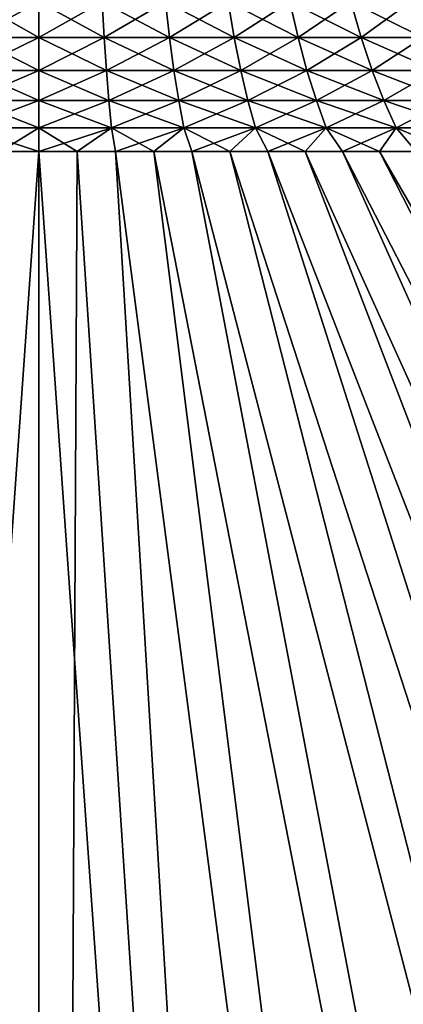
# Model space of a CAD drawing. Header units: millimetres. Extents: x -298 to 740, y 1361 to 2368.
# Tile 393 of 656: x -175 to -172, y 1415 to 1422. Entities that reach past the tile are written whole.
import ezdxf

# ---------------------------------------------------------------- set-up
doc = ezdxf.new("R2010")
doc.units = ezdxf.units.MM
doc.header["$LTSCALE"] = 33.374815
for name, color, linetype in [('164', 7, 'CONTINUOUS'), ('165', 7, 'CONTINUOUS'), ('178', 7, 'CONTINUOUS'), ('179', 7, 'CONTINUOUS')]:
    doc.layers.add(name, color=color, linetype=linetype)

msp = doc.modelspace()

# ---------------------------------------------------------------- linework, layer by layer
at = {"layer": '164', "color": 7, "linetype": 'CONTINUOUS'}
for points in [[(-174.9696, 1361.5927, 123.2044), (-175.2707, 1421.345, 9.3883), (-179.1759, 1361.5927, 123.1326), (-174.9696, 1361.5927, 123.2044)], [(-174.9696, 1421.345, 9.3931), (-175.2707, 1421.345, 9.3883), (-174.9696, 1361.5927, 123.2044), (-174.9696, 1421.345, 9.3931)], [(-174.6685, 1421.345, 9.3883), (-174.9696, 1421.345, 9.3931), (-170.7633, 1361.5927, 123.1326), (-174.6685, 1421.345, 9.3883)], [(-170.7633, 1361.5927, 123.1326), (-174.9696, 1421.345, 9.3931), (-174.9696, 1361.5927, 123.2044), (-170.7633, 1361.5927, 123.1326)], [(-174.3678, 1421.345, 9.3738), (-174.6685, 1421.345, 9.3883), (-170.7633, 1361.5927, 123.1326), (-174.3678, 1421.345, 9.3738)], [(-174.0677, 1421.345, 9.3497), (-174.3678, 1421.345, 9.3738), (-166.5618, 1361.5927, 122.9172), (-174.0677, 1421.345, 9.3497)], [(-166.5618, 1361.5927, 122.9172), (-174.3678, 1421.345, 9.3738), (-170.7633, 1361.5927, 123.1326), (-166.5618, 1361.5927, 122.9172)], [(-173.7684, 1421.345, 9.316), (-174.0677, 1421.345, 9.3497), (-162.3702, 1361.5927, 122.5585), (-173.7684, 1421.345, 9.316)], [(-162.3702, 1361.5927, 122.5585), (-174.0677, 1421.345, 9.3497), (-166.5618, 1361.5927, 122.9172), (-162.3702, 1361.5927, 122.5585)], [(-173.4705, 1421.345, 9.2727), (-173.7684, 1421.345, 9.316), (-158.1933, 1361.5927, 122.0569), (-173.4705, 1421.345, 9.2727)], [(-158.1933, 1361.5927, 122.0569), (-173.7684, 1421.345, 9.316), (-162.3702, 1361.5927, 122.5585), (-158.1933, 1361.5927, 122.0569)], [(-173.174, 1421.345, 9.2199), (-173.4705, 1421.345, 9.2727), (-154.0359, 1361.5927, 121.413), (-173.174, 1421.345, 9.2199)], [(-154.0359, 1361.5927, 121.413), (-173.4705, 1421.345, 9.2727), (-158.1933, 1361.5927, 122.0569), (-154.0359, 1361.5927, 121.413)], [(-172.8794, 1421.345, 9.1576), (-173.174, 1421.345, 9.2199), (-149.9029, 1361.5927, 120.6275), (-172.8794, 1421.345, 9.1576)], [(-149.9029, 1361.5927, 120.6275), (-173.174, 1421.345, 9.2199), (-154.0359, 1361.5927, 121.413), (-149.9029, 1361.5927, 120.6275)], [(-172.587, 1421.345, 9.0859), (-172.8794, 1421.345, 9.1576), (-145.7992, 1361.5927, 119.7014), (-172.587, 1421.345, 9.0859)], [(-145.7992, 1361.5927, 119.7014), (-172.8794, 1421.345, 9.1576), (-149.9029, 1361.5927, 120.6275), (-145.7992, 1361.5927, 119.7014)], [(-172.297, 1421.345, 9.0049), (-172.587, 1421.345, 9.0859), (-141.7294, 1361.5927, 118.6357), (-172.297, 1421.345, 9.0049)], [(-141.7294, 1361.5927, 118.6357), (-172.587, 1421.345, 9.0859), (-145.7992, 1361.5927, 119.7014), (-141.7294, 1361.5927, 118.6357)], [(-172.0098, 1421.345, 8.9146), (-172.297, 1421.345, 9.0049), (-137.6985, 1361.5927, 117.4317), (-172.0098, 1421.345, 8.9146)], [(-137.6985, 1361.5927, 117.4317), (-172.297, 1421.345, 9.0049), (-141.7294, 1361.5927, 118.6357), (-137.6985, 1361.5927, 117.4317)]]:
    msp.add_3dface(points, dxfattribs=at)
at = {"layer": '165', "color": 7, "linetype": 'CONTINUOUS'}
for points in [[(-175.2707, 1421.345, -9.3883), (-174.9696, 1421.345, -9.3931), (-179.1759, 1361.5927, -123.1326), (-175.2707, 1421.345, -9.3883)], [(-179.1759, 1361.5927, -123.1326), (-174.9696, 1421.345, -9.3931), (-174.9696, 1361.5927, -123.2044), (-179.1759, 1361.5927, -123.1326)], [(-174.9696, 1421.345, -9.3931), (-174.6685, 1421.345, -9.3883), (-174.9696, 1361.5927, -123.2044), (-174.9696, 1421.345, -9.3931)], [(-174.9696, 1361.5927, -123.2044), (-174.6685, 1421.345, -9.3883), (-170.7633, 1361.5927, -123.1326), (-174.9696, 1361.5927, -123.2044)], [(-174.6685, 1421.345, -9.3883), (-174.3678, 1421.345, -9.3738), (-170.7633, 1361.5927, -123.1326), (-174.6685, 1421.345, -9.3883)], [(-174.3678, 1421.345, -9.3738), (-174.0677, 1421.345, -9.3497), (-166.5618, 1361.5927, -122.9172), (-174.3678, 1421.345, -9.3738)], [(-170.7633, 1361.5927, -123.1326), (-174.3678, 1421.345, -9.3738), (-166.5618, 1361.5927, -122.9172), (-170.7633, 1361.5927, -123.1326)], [(-174.0677, 1421.345, -9.3497), (-173.7684, 1421.345, -9.316), (-162.3702, 1361.5927, -122.5585), (-174.0677, 1421.345, -9.3497)], [(-166.5618, 1361.5927, -122.9172), (-174.0677, 1421.345, -9.3497), (-162.3702, 1361.5927, -122.5585), (-166.5618, 1361.5927, -122.9172)], [(-173.7684, 1421.345, -9.316), (-173.4705, 1421.345, -9.2727), (-158.1933, 1361.5927, -122.0569), (-173.7684, 1421.345, -9.316)], [(-162.3702, 1361.5927, -122.5585), (-173.7684, 1421.345, -9.316), (-158.1933, 1361.5927, -122.0569), (-162.3702, 1361.5927, -122.5585)], [(-173.4705, 1421.345, -9.2727), (-173.174, 1421.345, -9.2199), (-154.0359, 1361.5927, -121.413), (-173.4705, 1421.345, -9.2727)], [(-158.1933, 1361.5927, -122.0569), (-173.4705, 1421.345, -9.2727), (-154.0359, 1361.5927, -121.413), (-158.1933, 1361.5927, -122.0569)], [(-173.174, 1421.345, -9.2199), (-172.8794, 1421.345, -9.1576), (-149.9029, 1361.5927, -120.6275), (-173.174, 1421.345, -9.2199)], [(-154.0359, 1361.5927, -121.413), (-173.174, 1421.345, -9.2199), (-149.9029, 1361.5927, -120.6275), (-154.0359, 1361.5927, -121.413)], [(-172.8794, 1421.345, -9.1576), (-172.587, 1421.345, -9.0859), (-145.7992, 1361.5927, -119.7014), (-172.8794, 1421.345, -9.1576)], [(-149.9029, 1361.5927, -120.6275), (-172.8794, 1421.345, -9.1576), (-145.7992, 1361.5927, -119.7014), (-149.9029, 1361.5927, -120.6275)], [(-172.587, 1421.345, -9.0859), (-172.297, 1421.345, -9.0049), (-141.7294, 1361.5927, -118.6357), (-172.587, 1421.345, -9.0859)], [(-145.7992, 1361.5927, -119.7014), (-172.587, 1421.345, -9.0859), (-141.7294, 1361.5927, -118.6357), (-145.7992, 1361.5927, -119.7014)], [(-172.297, 1421.345, -9.0049), (-172.0098, 1421.345, -8.9146), (-137.6985, 1361.5927, -117.4317), (-172.297, 1421.345, -9.0049)], [(-141.7294, 1361.5927, -118.6357), (-172.297, 1421.345, -9.0049), (-137.6985, 1361.5927, -117.4317), (-141.7294, 1361.5927, -118.6357)]]:
    msp.add_3dface(points, dxfattribs=at)
at = {"layer": '178', "color": 7, "linetype": 'CONTINUOUS'}
for points in [[(-175.4832, 1422.2384, 8.1637), (-174.9696, 1422.2384, 8.1798), (-175.467, 1422.5167, 7.9065), (-175.4832, 1422.2384, 8.1637)], [(-175.467, 1422.5167, 7.9065), (-174.9696, 1422.2384, 8.1798), (-174.9696, 1422.5167, 7.9221), (-175.467, 1422.5167, 7.9065)], [(-174.9696, 1422.2384, 8.1798), (-174.456, 1422.2384, 8.1637), (-174.9696, 1422.5167, 7.9221), (-174.9696, 1422.2384, 8.1798)], [(-174.9696, 1422.5167, 7.9221), (-174.456, 1422.2384, 8.1637), (-174.4722, 1422.5167, 7.9065), (-174.9696, 1422.5167, 7.9221)], [(-174.456, 1422.2384, 8.1637), (-173.9444, 1422.2384, 8.1153), (-174.4722, 1422.5167, 7.9065), (-174.456, 1422.2384, 8.1637)], [(-174.4722, 1422.5167, 7.9065), (-173.9444, 1422.2384, 8.1153), (-173.9767, 1422.5167, 7.8597), (-174.4722, 1422.5167, 7.9065)], [(-173.9444, 1422.2384, 8.1153), (-173.4369, 1422.2384, 8.0349), (-173.9767, 1422.5167, 7.8597), (-173.9444, 1422.2384, 8.1153)], [(-173.9767, 1422.5167, 7.8597), (-173.4369, 1422.2384, 8.0349), (-173.4851, 1422.5167, 7.7818), (-173.9767, 1422.5167, 7.8597)], [(-173.4369, 1422.2384, 8.0349), (-172.9354, 1422.2384, 7.9228), (-173.4851, 1422.5167, 7.7818), (-173.4369, 1422.2384, 8.0349)], [(-173.4851, 1422.5167, 7.7818), (-172.9354, 1422.2384, 7.9228), (-172.9995, 1422.5167, 7.6732), (-173.4851, 1422.5167, 7.7818)], [(-172.9354, 1422.2384, 7.9228), (-172.4419, 1422.2384, 7.7794), (-172.9995, 1422.5167, 7.6732), (-172.9354, 1422.2384, 7.9228)], [(-172.9995, 1422.5167, 7.6732), (-172.4419, 1422.2384, 7.7794), (-172.5215, 1422.5167, 7.5344), (-172.9995, 1422.5167, 7.6732)], [(-172.4419, 1422.2384, 7.7794), (-171.9584, 1422.2384, 7.6054), (-172.5215, 1422.5167, 7.5344), (-172.4419, 1422.2384, 7.7794)], [(-172.5215, 1422.5167, 7.5344), (-171.9584, 1422.2384, 7.6054), (-172.0533, 1422.5167, 7.3658), (-172.5215, 1422.5167, 7.5344)], [(-175.5007, 1421.9804, 8.4411), (-174.9696, 1421.9804, 8.4578), (-175.4832, 1422.2384, 8.1637), (-175.5007, 1421.9804, 8.4411)], [(-175.4832, 1422.2384, 8.1637), (-174.9696, 1421.9804, 8.4578), (-174.9696, 1422.2384, 8.1798), (-175.4832, 1422.2384, 8.1637)], [(-174.9696, 1421.9804, 8.4578), (-174.4385, 1421.9804, 8.4411), (-174.9696, 1422.2384, 8.1798), (-174.9696, 1421.9804, 8.4578)], [(-174.9696, 1422.2384, 8.1798), (-174.4385, 1421.9804, 8.4411), (-174.456, 1422.2384, 8.1637), (-174.9696, 1422.2384, 8.1798)], [(-174.4385, 1421.9804, 8.4411), (-173.9096, 1421.9804, 8.3911), (-174.456, 1422.2384, 8.1637), (-174.4385, 1421.9804, 8.4411)], [(-174.456, 1422.2384, 8.1637), (-173.9096, 1421.9804, 8.3911), (-173.9444, 1422.2384, 8.1153), (-174.456, 1422.2384, 8.1637)], [(-173.9096, 1421.9804, 8.3911), (-173.3848, 1421.9804, 8.308), (-173.9444, 1422.2384, 8.1153), (-173.9096, 1421.9804, 8.3911)], [(-173.9444, 1422.2384, 8.1153), (-173.3848, 1421.9804, 8.308), (-173.4369, 1422.2384, 8.0349), (-173.9444, 1422.2384, 8.1153)], [(-173.3848, 1421.9804, 8.308), (-172.8662, 1421.9804, 8.1921), (-173.4369, 1422.2384, 8.0349), (-173.3848, 1421.9804, 8.308)], [(-173.4369, 1422.2384, 8.0349), (-172.8662, 1421.9804, 8.1921), (-172.9354, 1422.2384, 7.9228), (-173.4369, 1422.2384, 8.0349)], [(-172.8662, 1421.9804, 8.1921), (-172.356, 1421.9804, 8.0439), (-172.9354, 1422.2384, 7.9228), (-172.8662, 1421.9804, 8.1921)], [(-172.9354, 1422.2384, 7.9228), (-172.356, 1421.9804, 8.0439), (-172.4419, 1422.2384, 7.7794), (-172.9354, 1422.2384, 7.9228)], [(-172.356, 1421.9804, 8.0439), (-171.8561, 1421.9804, 7.8639), (-172.4419, 1422.2384, 7.7794), (-172.356, 1421.9804, 8.0439)], [(-172.4419, 1422.2384, 7.7794), (-171.8561, 1421.9804, 7.8639), (-171.9584, 1422.2384, 7.6054), (-172.4419, 1422.2384, 7.7794)], [(-175.5193, 1421.7443, 8.7373), (-174.9696, 1421.7443, 8.7546), (-175.5007, 1421.9804, 8.4411), (-175.5193, 1421.7443, 8.7373)], [(-175.5007, 1421.9804, 8.4411), (-174.9696, 1421.7443, 8.7546), (-174.9696, 1421.9804, 8.4578), (-175.5007, 1421.9804, 8.4411)], [(-174.9696, 1421.7443, 8.7546), (-174.4199, 1421.7443, 8.7373), (-174.9696, 1421.9804, 8.4578), (-174.9696, 1421.7443, 8.7546)], [(-174.9696, 1421.9804, 8.4578), (-174.4199, 1421.7443, 8.7373), (-174.4385, 1421.9804, 8.4411), (-174.9696, 1421.9804, 8.4578)], [(-174.4199, 1421.7443, 8.7373), (-173.8724, 1421.7443, 8.6856), (-174.4385, 1421.9804, 8.4411), (-174.4199, 1421.7443, 8.7373)], [(-174.4385, 1421.9804, 8.4411), (-173.8724, 1421.7443, 8.6856), (-173.9096, 1421.9804, 8.3911), (-174.4385, 1421.9804, 8.4411)], [(-173.8724, 1421.7443, 8.6856), (-173.3292, 1421.7443, 8.5995), (-173.9096, 1421.9804, 8.3911), (-173.8724, 1421.7443, 8.6856)], [(-173.9096, 1421.9804, 8.3911), (-173.3292, 1421.7443, 8.5995), (-173.3848, 1421.9804, 8.308), (-173.9096, 1421.9804, 8.3911)], [(-173.3292, 1421.7443, 8.5995), (-172.7924, 1421.7443, 8.4795), (-173.3848, 1421.9804, 8.308), (-173.3292, 1421.7443, 8.5995)], [(-173.3848, 1421.9804, 8.308), (-172.7924, 1421.7443, 8.4795), (-172.8662, 1421.9804, 8.1921), (-173.3848, 1421.9804, 8.308)], [(-172.7924, 1421.7443, 8.4795), (-172.2643, 1421.7443, 8.3261), (-172.8662, 1421.9804, 8.1921), (-172.7924, 1421.7443, 8.4795)], [(-172.8662, 1421.9804, 8.1921), (-172.2643, 1421.7443, 8.3261), (-172.356, 1421.9804, 8.0439), (-172.8662, 1421.9804, 8.1921)], [(-172.2643, 1421.7443, 8.3261), (-171.7468, 1421.7443, 8.1398), (-172.356, 1421.9804, 8.0439), (-172.2643, 1421.7443, 8.3261)], [(-172.356, 1421.9804, 8.0439), (-171.7468, 1421.7443, 8.1398), (-171.8561, 1421.9804, 7.8639), (-172.356, 1421.9804, 8.0439)], [(-175.539, 1421.5313, 9.0505), (-174.9696, 1421.5313, 9.0684), (-175.5193, 1421.7443, 8.7373), (-175.539, 1421.5313, 9.0505)], [(-175.5193, 1421.7443, 8.7373), (-174.9696, 1421.5313, 9.0684), (-174.9696, 1421.7443, 8.7546), (-175.5193, 1421.7443, 8.7373)], [(-174.9696, 1421.5313, 9.0684), (-174.4002, 1421.5313, 9.0505), (-174.9696, 1421.7443, 8.7546), (-174.9696, 1421.5313, 9.0684)], [(-174.9696, 1421.7443, 8.7546), (-174.4002, 1421.5313, 9.0505), (-174.4199, 1421.7443, 8.7373), (-174.9696, 1421.7443, 8.7546)], [(-174.4002, 1421.5313, 9.0505), (-173.833, 1421.5313, 8.9969), (-174.4199, 1421.7443, 8.7373), (-174.4002, 1421.5313, 9.0505)], [(-174.4199, 1421.7443, 8.7373), (-173.833, 1421.5313, 8.9969), (-173.8724, 1421.7443, 8.6856), (-174.4199, 1421.7443, 8.7373)], [(-173.833, 1421.5313, 8.9969), (-173.2704, 1421.5313, 8.9078), (-173.8724, 1421.7443, 8.6856), (-173.833, 1421.5313, 8.9969)], [(-173.8724, 1421.7443, 8.6856), (-173.2704, 1421.5313, 8.9078), (-173.3292, 1421.7443, 8.5995), (-173.8724, 1421.7443, 8.6856)], [(-173.2704, 1421.5313, 8.9078), (-172.7144, 1421.5313, 8.7835), (-173.3292, 1421.7443, 8.5995), (-173.2704, 1421.5313, 8.9078)], [(-173.3292, 1421.7443, 8.5995), (-172.7144, 1421.5313, 8.7835), (-172.7924, 1421.7443, 8.4795), (-173.3292, 1421.7443, 8.5995)], [(-172.7144, 1421.5313, 8.7835), (-172.1673, 1421.5313, 8.6246), (-172.7924, 1421.7443, 8.4795), (-172.7144, 1421.5313, 8.7835)], [(-172.7924, 1421.7443, 8.4795), (-172.1673, 1421.5313, 8.6246), (-172.2643, 1421.7443, 8.3261), (-172.7924, 1421.7443, 8.4795)], [(-172.1673, 1421.5313, 8.6246), (-171.6313, 1421.5313, 8.4316), (-172.2643, 1421.7443, 8.3261), (-172.1673, 1421.5313, 8.6246)], [(-172.2643, 1421.7443, 8.3261), (-171.6313, 1421.5313, 8.4316), (-171.7468, 1421.7443, 8.1398), (-172.2643, 1421.7443, 8.3261)], [(-175.2707, 1421.345, 9.3883), (-174.9696, 1421.345, 9.3931), (-175.539, 1421.5313, 9.0505), (-175.2707, 1421.345, 9.3883)], [(-175.539, 1421.5313, 9.0505), (-174.9696, 1421.345, 9.3931), (-174.9696, 1421.5313, 9.0684), (-175.539, 1421.5313, 9.0505)], [(-174.9696, 1421.345, 9.3931), (-174.6685, 1421.345, 9.3883), (-174.9696, 1421.5313, 9.0684), (-174.9696, 1421.345, 9.3931)], [(-174.9696, 1421.5313, 9.0684), (-174.6685, 1421.345, 9.3883), (-174.4002, 1421.5313, 9.0505), (-174.9696, 1421.5313, 9.0684)], [(-174.6685, 1421.345, 9.3883), (-174.3678, 1421.345, 9.3738), (-174.4002, 1421.5313, 9.0505), (-174.6685, 1421.345, 9.3883)], [(-174.3678, 1421.345, 9.3738), (-174.0677, 1421.345, 9.3497), (-174.4002, 1421.5313, 9.0505), (-174.3678, 1421.345, 9.3738)], [(-174.4002, 1421.5313, 9.0505), (-174.0677, 1421.345, 9.3497), (-173.833, 1421.5313, 8.9969), (-174.4002, 1421.5313, 9.0505)], [(-174.0677, 1421.345, 9.3497), (-173.7684, 1421.345, 9.316), (-173.833, 1421.5313, 8.9969), (-174.0677, 1421.345, 9.3497)], [(-173.7684, 1421.345, 9.316), (-173.4705, 1421.345, 9.2727), (-173.833, 1421.5313, 8.9969), (-173.7684, 1421.345, 9.316)], [(-173.833, 1421.5313, 8.9969), (-173.4705, 1421.345, 9.2727), (-173.2704, 1421.5313, 8.9078), (-173.833, 1421.5313, 8.9969)], [(-173.4705, 1421.345, 9.2727), (-173.174, 1421.345, 9.2199), (-173.2704, 1421.5313, 8.9078), (-173.4705, 1421.345, 9.2727)], [(-173.174, 1421.345, 9.2199), (-172.8794, 1421.345, 9.1576), (-173.2704, 1421.5313, 8.9078), (-173.174, 1421.345, 9.2199)], [(-173.2704, 1421.5313, 8.9078), (-172.8794, 1421.345, 9.1576), (-172.7144, 1421.5313, 8.7835), (-173.2704, 1421.5313, 8.9078)], [(-172.8794, 1421.345, 9.1576), (-172.587, 1421.345, 9.0859), (-172.7144, 1421.5313, 8.7835), (-172.8794, 1421.345, 9.1576)], [(-172.587, 1421.345, 9.0859), (-172.297, 1421.345, 9.0049), (-172.7144, 1421.5313, 8.7835), (-172.587, 1421.345, 9.0859)], [(-172.7144, 1421.5313, 8.7835), (-172.297, 1421.345, 9.0049), (-172.1673, 1421.5313, 8.6246), (-172.7144, 1421.5313, 8.7835)], [(-172.297, 1421.345, 9.0049), (-172.0098, 1421.345, 8.9146), (-172.1673, 1421.5313, 8.6246), (-172.297, 1421.345, 9.0049)], [(-172.0098, 1421.345, 8.9146), (-171.7256, 1421.345, 8.8151), (-172.1673, 1421.5313, 8.6246), (-172.0098, 1421.345, 8.9146)], [(-172.1673, 1421.5313, 8.6246), (-171.7256, 1421.345, 8.8151), (-171.6313, 1421.5313, 8.4316), (-172.1673, 1421.5313, 8.6246)]]:
    msp.add_3dface(points, dxfattribs=at)
at = {"layer": '179', "color": 7, "linetype": 'CONTINUOUS'}
for points in [[(-174.9696, 1422.2384, -8.1798), (-175.4832, 1422.2384, -8.1637), (-174.9696, 1422.5167, -7.9221), (-174.9696, 1422.2384, -8.1798)], [(-174.9696, 1422.5167, -7.9221), (-175.4832, 1422.2384, -8.1637), (-175.467, 1422.5167, -7.9065), (-174.9696, 1422.5167, -7.9221)], [(-174.456, 1422.2384, -8.1637), (-174.9696, 1422.2384, -8.1798), (-174.4722, 1422.5167, -7.9065), (-174.456, 1422.2384, -8.1637)], [(-174.4722, 1422.5167, -7.9065), (-174.9696, 1422.2384, -8.1798), (-174.9696, 1422.5167, -7.9221), (-174.4722, 1422.5167, -7.9065)], [(-173.9767, 1422.5167, -7.8597), (-174.456, 1422.2384, -8.1637), (-174.4722, 1422.5167, -7.9065), (-173.9767, 1422.5167, -7.8597)], [(-173.9444, 1422.2384, -8.1153), (-174.456, 1422.2384, -8.1637), (-173.9767, 1422.5167, -7.8597), (-173.9444, 1422.2384, -8.1153)], [(-173.4851, 1422.5167, -7.7818), (-173.9444, 1422.2384, -8.1153), (-173.9767, 1422.5167, -7.8597), (-173.4851, 1422.5167, -7.7818)], [(-173.4369, 1422.2384, -8.0349), (-173.9444, 1422.2384, -8.1153), (-173.4851, 1422.5167, -7.7818), (-173.4369, 1422.2384, -8.0349)], [(-172.9995, 1422.5167, -7.6732), (-173.4369, 1422.2384, -8.0349), (-173.4851, 1422.5167, -7.7818), (-172.9995, 1422.5167, -7.6732)], [(-172.9354, 1422.2384, -7.9228), (-173.4369, 1422.2384, -8.0349), (-172.9995, 1422.5167, -7.6732), (-172.9354, 1422.2384, -7.9228)], [(-172.5215, 1422.5167, -7.5344), (-172.9354, 1422.2384, -7.9228), (-172.9995, 1422.5167, -7.6732), (-172.5215, 1422.5167, -7.5344)], [(-172.4419, 1422.2384, -7.7794), (-172.9354, 1422.2384, -7.9228), (-172.5215, 1422.5167, -7.5344), (-172.4419, 1422.2384, -7.7794)], [(-172.0533, 1422.5167, -7.3658), (-172.4419, 1422.2384, -7.7794), (-172.5215, 1422.5167, -7.5344), (-172.0533, 1422.5167, -7.3658)], [(-171.9584, 1422.2384, -7.6054), (-172.4419, 1422.2384, -7.7794), (-172.0533, 1422.5167, -7.3658), (-171.9584, 1422.2384, -7.6054)], [(-174.9696, 1421.9804, -8.4578), (-175.5007, 1421.9804, -8.4411), (-174.9696, 1422.2384, -8.1798), (-174.9696, 1421.9804, -8.4578)], [(-174.9696, 1422.2384, -8.1798), (-175.5007, 1421.9804, -8.4411), (-175.4832, 1422.2384, -8.1637), (-174.9696, 1422.2384, -8.1798)], [(-174.4385, 1421.9804, -8.4411), (-174.9696, 1421.9804, -8.4578), (-174.456, 1422.2384, -8.1637), (-174.4385, 1421.9804, -8.4411)], [(-174.456, 1422.2384, -8.1637), (-174.9696, 1421.9804, -8.4578), (-174.9696, 1422.2384, -8.1798), (-174.456, 1422.2384, -8.1637)], [(-173.9444, 1422.2384, -8.1153), (-174.4385, 1421.9804, -8.4411), (-174.456, 1422.2384, -8.1637), (-173.9444, 1422.2384, -8.1153)], [(-173.9096, 1421.9804, -8.3911), (-174.4385, 1421.9804, -8.4411), (-173.9444, 1422.2384, -8.1153), (-173.9096, 1421.9804, -8.3911)], [(-173.4369, 1422.2384, -8.0349), (-173.9096, 1421.9804, -8.3911), (-173.9444, 1422.2384, -8.1153), (-173.4369, 1422.2384, -8.0349)], [(-173.3848, 1421.9804, -8.308), (-173.9096, 1421.9804, -8.3911), (-173.4369, 1422.2384, -8.0349), (-173.3848, 1421.9804, -8.308)], [(-172.9354, 1422.2384, -7.9228), (-173.3848, 1421.9804, -8.308), (-173.4369, 1422.2384, -8.0349), (-172.9354, 1422.2384, -7.9228)], [(-172.8662, 1421.9804, -8.1921), (-173.3848, 1421.9804, -8.308), (-172.9354, 1422.2384, -7.9228), (-172.8662, 1421.9804, -8.1921)], [(-172.4419, 1422.2384, -7.7794), (-172.8662, 1421.9804, -8.1921), (-172.9354, 1422.2384, -7.9228), (-172.4419, 1422.2384, -7.7794)], [(-172.356, 1421.9804, -8.0439), (-172.8662, 1421.9804, -8.1921), (-172.4419, 1422.2384, -7.7794), (-172.356, 1421.9804, -8.0439)], [(-171.9584, 1422.2384, -7.6054), (-172.356, 1421.9804, -8.0439), (-172.4419, 1422.2384, -7.7794), (-171.9584, 1422.2384, -7.6054)], [(-171.8561, 1421.9804, -7.8639), (-172.356, 1421.9804, -8.0439), (-171.9584, 1422.2384, -7.6054), (-171.8561, 1421.9804, -7.8639)], [(-174.9696, 1421.7443, -8.7546), (-175.5193, 1421.7443, -8.7373), (-174.9696, 1421.9804, -8.4578), (-174.9696, 1421.7443, -8.7546)], [(-174.9696, 1421.9804, -8.4578), (-175.5193, 1421.7443, -8.7373), (-175.5007, 1421.9804, -8.4411), (-174.9696, 1421.9804, -8.4578)], [(-174.4199, 1421.7443, -8.7373), (-174.9696, 1421.7443, -8.7546), (-174.4385, 1421.9804, -8.4411), (-174.4199, 1421.7443, -8.7373)], [(-174.4385, 1421.9804, -8.4411), (-174.9696, 1421.7443, -8.7546), (-174.9696, 1421.9804, -8.4578), (-174.4385, 1421.9804, -8.4411)], [(-173.9096, 1421.9804, -8.3911), (-174.4199, 1421.7443, -8.7373), (-174.4385, 1421.9804, -8.4411), (-173.9096, 1421.9804, -8.3911)], [(-173.8724, 1421.7443, -8.6856), (-174.4199, 1421.7443, -8.7373), (-173.9096, 1421.9804, -8.3911), (-173.8724, 1421.7443, -8.6856)], [(-173.3848, 1421.9804, -8.308), (-173.8724, 1421.7443, -8.6856), (-173.9096, 1421.9804, -8.3911), (-173.3848, 1421.9804, -8.308)], [(-173.3292, 1421.7443, -8.5995), (-173.8724, 1421.7443, -8.6856), (-173.3848, 1421.9804, -8.308), (-173.3292, 1421.7443, -8.5995)], [(-172.8662, 1421.9804, -8.1921), (-173.3292, 1421.7443, -8.5995), (-173.3848, 1421.9804, -8.308), (-172.8662, 1421.9804, -8.1921)], [(-172.7924, 1421.7443, -8.4795), (-173.3292, 1421.7443, -8.5995), (-172.8662, 1421.9804, -8.1921), (-172.7924, 1421.7443, -8.4795)], [(-172.356, 1421.9804, -8.0439), (-172.7924, 1421.7443, -8.4795), (-172.8662, 1421.9804, -8.1921), (-172.356, 1421.9804, -8.0439)], [(-172.2643, 1421.7443, -8.3261), (-172.7924, 1421.7443, -8.4795), (-172.356, 1421.9804, -8.0439), (-172.2643, 1421.7443, -8.3261)], [(-171.8561, 1421.9804, -7.8639), (-172.2643, 1421.7443, -8.3261), (-172.356, 1421.9804, -8.0439), (-171.8561, 1421.9804, -7.8639)], [(-171.7468, 1421.7443, -8.1398), (-172.2643, 1421.7443, -8.3261), (-171.8561, 1421.9804, -7.8639), (-171.7468, 1421.7443, -8.1398)], [(-174.9696, 1421.5313, -9.0684), (-175.539, 1421.5313, -9.0505), (-174.9696, 1421.7443, -8.7546), (-174.9696, 1421.5313, -9.0684)], [(-174.9696, 1421.7443, -8.7546), (-175.539, 1421.5313, -9.0505), (-175.5193, 1421.7443, -8.7373), (-174.9696, 1421.7443, -8.7546)], [(-174.4002, 1421.5313, -9.0505), (-174.9696, 1421.5313, -9.0684), (-174.4199, 1421.7443, -8.7373), (-174.4002, 1421.5313, -9.0505)], [(-174.4199, 1421.7443, -8.7373), (-174.9696, 1421.5313, -9.0684), (-174.9696, 1421.7443, -8.7546), (-174.4199, 1421.7443, -8.7373)], [(-173.8724, 1421.7443, -8.6856), (-174.4002, 1421.5313, -9.0505), (-174.4199, 1421.7443, -8.7373), (-173.8724, 1421.7443, -8.6856)], [(-173.833, 1421.5313, -8.9969), (-174.4002, 1421.5313, -9.0505), (-173.8724, 1421.7443, -8.6856), (-173.833, 1421.5313, -8.9969)], [(-173.3292, 1421.7443, -8.5995), (-173.833, 1421.5313, -8.9969), (-173.8724, 1421.7443, -8.6856), (-173.3292, 1421.7443, -8.5995)], [(-173.2704, 1421.5313, -8.9078), (-173.833, 1421.5313, -8.9969), (-173.3292, 1421.7443, -8.5995), (-173.2704, 1421.5313, -8.9078)], [(-172.7924, 1421.7443, -8.4795), (-173.2704, 1421.5313, -8.9078), (-173.3292, 1421.7443, -8.5995), (-172.7924, 1421.7443, -8.4795)], [(-172.7144, 1421.5313, -8.7835), (-173.2704, 1421.5313, -8.9078), (-172.7924, 1421.7443, -8.4795), (-172.7144, 1421.5313, -8.7835)], [(-172.2643, 1421.7443, -8.3261), (-172.7144, 1421.5313, -8.7835), (-172.7924, 1421.7443, -8.4795), (-172.2643, 1421.7443, -8.3261)], [(-172.1673, 1421.5313, -8.6246), (-172.7144, 1421.5313, -8.7835), (-172.2643, 1421.7443, -8.3261), (-172.1673, 1421.5313, -8.6246)], [(-171.7468, 1421.7443, -8.1398), (-172.1673, 1421.5313, -8.6246), (-172.2643, 1421.7443, -8.3261), (-171.7468, 1421.7443, -8.1398)], [(-171.6313, 1421.5313, -8.4316), (-172.1673, 1421.5313, -8.6246), (-171.7468, 1421.7443, -8.1398), (-171.6313, 1421.5313, -8.4316)], [(-174.9696, 1421.5313, -9.0684), (-175.2707, 1421.345, -9.3883), (-175.539, 1421.5313, -9.0505), (-174.9696, 1421.5313, -9.0684)], [(-174.9696, 1421.345, -9.3931), (-175.2707, 1421.345, -9.3883), (-174.9696, 1421.5313, -9.0684), (-174.9696, 1421.345, -9.3931)], [(-174.6685, 1421.345, -9.3883), (-174.9696, 1421.345, -9.3931), (-174.4002, 1421.5313, -9.0505), (-174.6685, 1421.345, -9.3883)], [(-174.4002, 1421.5313, -9.0505), (-174.9696, 1421.345, -9.3931), (-174.9696, 1421.5313, -9.0684), (-174.4002, 1421.5313, -9.0505)], [(-174.3678, 1421.345, -9.3738), (-174.6685, 1421.345, -9.3883), (-174.4002, 1421.5313, -9.0505), (-174.3678, 1421.345, -9.3738)], [(-173.833, 1421.5313, -8.9969), (-174.3678, 1421.345, -9.3738), (-174.4002, 1421.5313, -9.0505), (-173.833, 1421.5313, -8.9969)], [(-174.0677, 1421.345, -9.3497), (-174.3678, 1421.345, -9.3738), (-173.833, 1421.5313, -8.9969), (-174.0677, 1421.345, -9.3497)], [(-173.7684, 1421.345, -9.316), (-174.0677, 1421.345, -9.3497), (-173.833, 1421.5313, -8.9969), (-173.7684, 1421.345, -9.316)], [(-173.2704, 1421.5313, -8.9078), (-173.7684, 1421.345, -9.316), (-173.833, 1421.5313, -8.9969), (-173.2704, 1421.5313, -8.9078)], [(-173.4705, 1421.345, -9.2727), (-173.7684, 1421.345, -9.316), (-173.2704, 1421.5313, -8.9078), (-173.4705, 1421.345, -9.2727)], [(-173.174, 1421.345, -9.2199), (-173.4705, 1421.345, -9.2727), (-173.2704, 1421.5313, -8.9078), (-173.174, 1421.345, -9.2199)], [(-172.7144, 1421.5313, -8.7835), (-173.174, 1421.345, -9.2199), (-173.2704, 1421.5313, -8.9078), (-172.7144, 1421.5313, -8.7835)], [(-172.8794, 1421.345, -9.1576), (-173.174, 1421.345, -9.2199), (-172.7144, 1421.5313, -8.7835), (-172.8794, 1421.345, -9.1576)], [(-172.587, 1421.345, -9.0859), (-172.8794, 1421.345, -9.1576), (-172.7144, 1421.5313, -8.7835), (-172.587, 1421.345, -9.0859)], [(-172.1673, 1421.5313, -8.6246), (-172.587, 1421.345, -9.0859), (-172.7144, 1421.5313, -8.7835), (-172.1673, 1421.5313, -8.6246)], [(-172.297, 1421.345, -9.0049), (-172.587, 1421.345, -9.0859), (-172.1673, 1421.5313, -8.6246), (-172.297, 1421.345, -9.0049)], [(-172.0098, 1421.345, -8.9146), (-172.297, 1421.345, -9.0049), (-172.1673, 1421.5313, -8.6246), (-172.0098, 1421.345, -8.9146)], [(-171.6313, 1421.5313, -8.4316), (-172.0098, 1421.345, -8.9146), (-172.1673, 1421.5313, -8.6246), (-171.6313, 1421.5313, -8.4316)]]:
    msp.add_3dface(points, dxfattribs=at)

doc.saveas('drawing.dxf')
